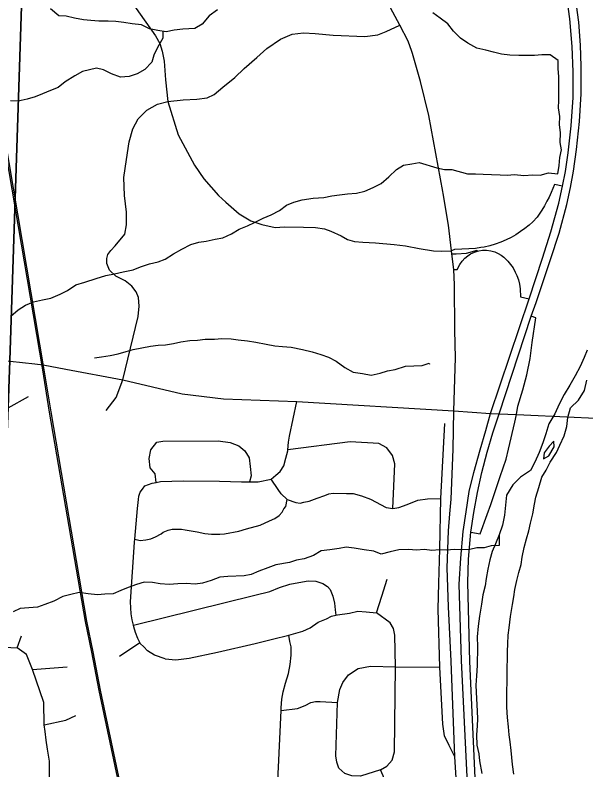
# Model space of a CAD drawing. Extents: x 114604 to 551442, y 316898 to 567001.
# Drawn here: x 193439 to 197527, y 417074 to 422483 of the extents above; entities that cross this region are included whole.
import ezdxf

# ---------------------------------------------------------------- set-up
doc = ezdxf.new("R2010")
doc.units = 0
for name, color, linetype in [('_CIVIL_CONSTRUCTION', 7, 'Continuous'), ('DV_X_County_Line', 7, 'Continuous'), ('GE_P_Alignment_1000_Bearings', 7, 'Continuous'), ('GE_P_Alignment_100_Cardinal_Points', 7, 'Continuous'), ('GE_P_Alignment_500_Bearings', 7, 'Continuous'), ('GE_P_Alignment_500_Cardinal_Points', 7, 'Continuous'), ('GE_P_Alignment_500_Distances', 7, 'Continuous'), ('PM_P_Cells', 7, 'Continuous')]:
    doc.layers.add(name, color=color, linetype=linetype)

msp = doc.modelspace()

# ---------------------------------------------------------------- linework, layer by layer
at = {"layer": '_CIVIL_CONSTRUCTION'}
for points in [[(196677.2, 417023.3), (196635.3, 417857.1), (196619.8, 418403.6), (196631.1, 418589.9), (196648.3, 418782.5), (196669.3, 418922.8), (196691.4, 419067.7), (196724, 419204.6), (196769.4, 419368), (196810.1, 419505), (196844.9, 419628.3), (197120.4, 420450.2), (197215.6, 420741.6), (197276.8, 420929.6), (197333.2, 421136.2), (197359, 421258), (197381.3, 421362.3), (197400, 421495.7), (197421.8, 421690.4), (197435.4, 421893.2), (197436.4, 422076.1), (197428.1, 422256.8), (197411.6, 422455.8), (197384.8, 422650.2)], [(196732.8, 417017.6), (196695.6, 417851.1), (196682.2, 418417.4), (196686.8, 418584.2), (196704, 418776.8), (196723.8, 418918), (196751.7, 419061.8), (196781.9, 419204.5), (196819.1, 419351.8), (196859.8, 419488.8), (196905.2, 419624.3), (197134.9, 420326), (197170.4, 420423.3), (197273.5, 420731), (197334.7, 420919), (197391.1, 421125.6), (197416.9, 421247.4), (197439.2, 421363.3), (197460.1, 421519.8), (197481.8, 421719.2), (197493.1, 421918.5), (197494, 422117.7), (197488.3, 422268.2), (197475.5, 422431.4), (197459.2, 422554.6)]]:
    msp.add_lwpolyline(points, dxfattribs=at)
at = {"layer": 'DV_X_County_Line'}
for points in [[(197537, 420082.8), (197514.3, 420029), (197485.5, 419965.2), (197450.6, 419897.5), (197411.7, 419831.8), (197370.8, 419764.1), (197335.8, 419694.4), (197304.9, 419624.6), (197262, 419553), (197239, 419483.1), (197218.2, 419417.2), (197191.3, 419349.4), (197160.4, 419279.6), (197129.6, 419219.9), (197058.9, 419172.6), (197004.2, 419117.2), (196959.1, 419041.6), (196950.2, 418971.5), (196943.3, 418899.4), (196930.4, 418827.4), (196905.4, 418757.6)], [(196985.1, 417273.8), (196977.1, 417325.5), (196973.8, 417381.7), (196964.7, 417450), (196961.6, 417524.2), (196960.4, 417588.3), (196964.7, 417923), (196967.4, 417977.1), (196970.2, 418039.2), (196976.9, 418091.2), (196986, 418173.3), (197001.1, 418259.3), (197009.8, 418313.3), (197018.5, 418365.3), (197031.3, 418431.3), (197046.1, 418487.2), (197062.8, 418545.2), (197071.5, 418597.2), (197084.4, 418667.2), (197101.2, 418729.1), (197118, 418787), (197130.7, 418841), (197147.6, 418908.9), (197158.5, 418977), (197169.1, 419028.9), (197190, 419096.8), (197211, 419170.8), (197241.7, 419222.5), (197270.4, 419278.3), (197315.4, 419347.9), (197340, 419399.7), (197370.9, 419467.5), (197389.8, 419535.4), (197398.7, 419599.4), (197417.6, 419667.3), (197474.3, 419722.8), (197517.3, 419792.4), (197534.2, 419866.4)], [(197222.7, 419302.9), (197261, 419324.5), (197299.9, 419388.1), (197298.4, 419430.3)], [(197298.4, 419430.3), (197263.9, 419394.6), (197227.3, 419347), (197222.7, 419302.9)], [(196905.4, 418757.6), (196880.6, 418693.7), (196855.9, 418639.9), (196839.1, 418580), (196824.2, 418512), (196813.4, 418446), (196804.7, 418392), (196789.8, 418328), (196779, 418262), (196763.8, 418176), (196754.9, 418104), (196747.9, 418027.9), (196751, 417955.7), (196749.3, 417821.4), (196742.3, 417747.3), (196739.5, 417681.2), (196740.8, 417631.1), (196747.1, 417494.7), (196750.4, 417440.6), (196747.7, 417388.5), (196742.9, 417324.4), (196745.9, 417250.2), (196759.1, 417187.9), (196764.5, 417137.7), (196781.3, 417047.3)], [(197011.4, 417042.5), (197000.3, 417112.8), (196997, 417162.9), (196991.6, 417213.1), (196985.1, 417273.8)]]:
    msp.add_lwpolyline(points, dxfattribs=at)
at = {"layer": 'GE_P_Alignment_1000_Bearings'}
for points in [[(194365.8, 416106.4), (194040.3, 417642.3), (193988.2, 417917.2), (193943.6, 418137.9), (193686.3, 419637.6), (193638.2, 419940), (193132.2, 422913.2), (192988.9, 423782), (192925, 424119.1), (192872.6, 424385.3), (192811.2, 424734.3), (192656.6, 425634.3), (192601.8, 425962.5), (192571.4, 426144.1), (192380.2, 427272.7), (192268.7, 427932.4), (192241, 428095.8), (192182.9, 428437.6), (192135.6, 428714), (192112.7, 428837.5), (192075.5, 429068.2), (191479.1, 432593.1)], [(194375.7, 416108.4), (194050.2, 417644.3), (193998.1, 417919.1), (193953.5, 418139.8), (193696.2, 419639.3), (193648.1, 419941.6), (193142.1, 422914.8), (192998.8, 423783.8), (192920, 424248.8), (192892.4, 424389), (192831, 424737.7), (192676.4, 425637.6), (192621.6, 425965.8), (192591.2, 426147.4), (192400, 427276.1), (192288.5, 427935.7), (192260.8, 428099.2), (192202.7, 428440.9), (192155.4, 428717.5), (192132.6, 428840.9), (192095.3, 429071.5), (191499, 432596.5)]]:
    msp.add_lwpolyline(points, dxfattribs=at)
at = {"layer": 'GE_P_Alignment_100_Cardinal_Points'}
for p, q in [((196064.8, 418319.7), (196103, 418439.3)), ((196026.6, 418200.1), (196064.8, 418319.7)), ((193454.7, 417949.5), (193485.2, 418034.6)), ((194186.6, 417889.7), (194331.4, 417986.1)), ((193563.6, 417794.1), (193812.7, 417812.4)), ((196163.2, 417813), (196480.7, 417809.3))]:
    msp.add_line(p, q, dxfattribs=at)
for points in [[(194225.5, 422647.6), (194445.3, 422334.7), (194474.6, 422279.3), (194492.9, 422223.7), (194506.7, 422152.5), (194516.6, 422018.9), (194533.3, 421863), (194606.3, 421625.1), (194723.7, 421407.6), (194791.2, 421310), (194894.8, 421189), (194948.4, 421141.8), (195043.8, 421058.8), (195127.5, 421009.4), (195205.6, 420983), (195301.6, 420961.7), (195369, 420964.4), (195503.2, 420963.3), (195590.7, 420959.9), (195655.8, 420950.2), (195700.7, 420934.2), (195774.1, 420900.2), (195819, 420874.1), (195870, 420860.2), (195929, 420856.6), (196020.5, 420851.1), (196153.2, 420838), (196236.1, 420829.5), (196333.8, 420811.1), (196436, 420793.6), (196495.2, 420790.4), (196565.4, 420794.5)], [(194210, 419869.2), (194319.6, 420323.7), (194326.9, 420395.8), (194322.6, 420458.1), (194304.7, 420500.8), (194275.3, 420539.6), (194226.3, 420578.2), (194159.9, 420612.7), (194114.8, 420655.3), (194095, 420703.8), (194094.7, 420738.8), (194102.3, 420768.1), (194123.5, 420795.5), (194154.4, 420828.8), (194223.9, 420913.8), (194236.8, 420980.7), (194236.1, 421069.9), (194221.9, 421190.1), (194216.5, 421319.3), (194237.8, 421448.6), (194254.8, 421573.5), (194280.8, 421667.3), (194320.4, 421738.9), (194382.3, 421801.8), (194457.7, 421844.6), (194533.3, 421863), (194642.4, 421875), (194740.3, 421880.1), (194813.8, 421889.5), (194864.8, 421914.4), (194926.8, 421966.1), (195013.2, 422035.8), (195079.5, 422100.9), (195170.3, 422179.6), (195241.1, 422244.7), (195340.8, 422310), (195423, 422346.3), (195503.4, 422355.2), (195589.1, 422352.2), (195716.7, 422338.5), (195942.8, 422329.2), (196035.7, 422342.6), (196097.5, 422364.9), (196195.5, 422411.2)], [(187731.4, 420136.1), (188245.1, 419872.8), (188563.6, 419710.5), (188741.5, 419560.2), (188780.6, 419550.6), (188853.5, 419540.9), (189249, 419524.5), (189527, 419513), (189849.9, 419547.4), (190255.9, 419543.5), (190644.8, 419522.4), (191289.6, 419503.1), (192115.1, 419478.4), (192568.8, 419468), (192746.3, 419452.3), (192865.7, 419442.9), (192978.3, 419440.3), (193056.4, 419485.2), (193349.3, 419648.2), (193389.4, 419669.1), (193535.7, 419750.2)], [(194090.2, 419648.8), (194161.9, 419741.4), (194210, 419869.2)], [(195388, 419010.5), (195345.3, 419051.7), (195322.8, 419083.3), (195273.5, 419156.5), (195307, 419185.2), (195336.4, 419211.8), (195363.6, 419252.4), (195378.6, 419308.8), (195391.6, 419361.1), (195392.2, 419368), (195396.5, 419421.4), (195403.7, 419465.5), (195457, 419714.6)], [(196588, 417167.4), (196547.5, 417248.5), (196514.7, 417316.8), (196502.7, 417402.3), (196480.7, 417809.3), (196468.2, 418225.9), (196474.5, 418412.3), (196480.3, 418655.9), (196489.1, 419017.4), (196515.7, 419556)], [(194448.9, 419133.6), (194442.3, 419195.2), (194405.2, 419237.8), (194398.6, 419305.2), (194410.4, 419366.6), (194452.9, 419422.1)], [(194452.9, 419422.1), (194495.8, 419428.5), (194894.1, 419431.3), (194979.9, 419419.7), (195041.4, 419395.6), (195084.5, 419359.2), (195115.5, 419310.4), (195122.1, 419249.1), (195128.7, 419181.7), (195116.7, 419138.8)], [(196143.4, 418946.5), (196158.2, 419268.1), (196142.5, 419327), (196102.2, 419381.8), (196043, 419411.8), (195839.4, 419423.7), (195392.2, 419368)], [(194368, 419109.2), (194421.1, 419128.4), (194448.9, 419133.6), (194480.7, 419139.6), (194643.2, 419146.2), (194903.5, 419142.7), (195060.8, 419138.4), (195116.7, 419138.8), (195180, 419139.2), (195273.5, 419156.5)], [(194514.4, 417869.9), (194438, 417896.5), (194387.6, 417927.6), (194361.1, 417955.1), (194334.7, 417978.7), (194331.4, 417986.1), (194318.1, 418016.4), (194301.3, 418058.1), (194288.6, 418098), (194285.9, 418110.2), (194277.7, 418147.9), (194268.9, 418191.8), (194265.4, 418277.9), (194293.5, 418705.1), (194295.5, 418727.1), (194315, 418947.9), (194321.9, 419012.2), (194325.5, 419034.3), (194334.9, 419064.5), (194350.5, 419084.8), (194368, 419109.2)], [(195388, 419010.5), (195450.3, 418989.6), (195480.3, 418986.2), (195506.1, 418992.7), (195543.9, 418999.4), (195601.4, 419020.5), (195657, 419039.6), (195686.7, 419052.2), (195716.6, 419056.8), (195813.5, 419054.4), (195861, 419054.8), (195920.1, 419038.1), (195983.1, 419013.8), (196095.8, 418953.7), (196143.4, 418946.5), (196187.1, 418954.4), (196245.9, 418975.7), (196323.7, 419006.7), (196392.1, 419016.7), (196489.1, 419017.4)], [(194295.5, 418727.1), (194335.2, 418717.9), (194375.1, 418722.7), (194410.9, 418729.4), (194444.5, 418744), (194484.1, 418764.9), (194499.8, 418777.1), (194535.5, 418791.9), (194563.3, 418798.4), (194587.3, 418798.9), (194631.2, 418797.7), (194657.2, 418794.2), (194743.4, 418779.8), (194797.5, 418766.8), (194845.5, 418763.7), (194905.4, 418762.8), (194939.3, 418765.5), (195040.8, 418783.5), (195096.4, 418800.5), (195193.7, 418828.4), (195261, 418857.8), (195298.6, 418874.5), (195330.2, 418897.2), (195351.7, 418919.6), (195363.3, 418943.9), (195378.9, 418962.2), (195388, 419010.5)], [(194285.9, 418110.2), (195154.9, 418326.9), (195264.2, 418353), (195333.6, 418380.3), (195407, 418405.8), (195470.7, 418417), (195538.3, 418428.3), (195592.3, 418425.4), (195642.5, 418410.3), (195676.8, 418388.9), (195695.2, 418367.2), (195714, 418319.5), (195727, 418267.6), (195731.8, 418219.7), (195736.6, 418181.5)], [(194514.4, 417869.9), (194590.4, 417863.3), (194686, 417875.2), (194888.9, 417917.1), (195159.2, 417980.3), (195282.5, 418010.8), (195400.1, 418039.5), (195433.5, 418047.7), (195499, 418069), (195552.5, 418092), (195609.6, 418133.2), (195669.1, 418156.3), (195704.7, 418175), (195736.6, 418181.5), (195748.5, 418183.9), (195834.1, 418197.6), (195892.7, 418210.3), (195953, 418206.2), (196026.6, 418200.1)], [(196057, 417074), (196101.5, 417101.1), (196139.1, 417143.8), (196156.5, 417201.9), (196163.2, 417813), (196159.4, 418038.2), (196150.1, 418087.2), (196125.3, 418127.2), (196026.6, 418200.1)], [(195300.2, 416584), (195325.2, 417092), (195344.4, 417499.3), (195345.4, 417519.1), (195350.2, 417579.3), (195359.2, 417633.6), (195376.1, 417694), (195396.7, 417764.5), (195409.6, 417828.9), (195416.3, 417895.1), (195417.2, 417955.2), (195406.5, 417993.1), (195400.1, 418039.5)], [(192389.4, 417858.6), (192687.9, 417850.6), (192894.4, 417836.7), (192938.7, 417838.8), (192982.9, 417849.3), (193023.8, 417863.2), (193064.6, 417878.9), (193095.1, 417897.9), (193152.9, 417934.1), (193210.9, 417953.2), (193264.8, 417954.9), (193318.7, 417953.7), (193408.9, 417950.6), (193454.7, 417949.5)], [(193687.7, 416139.6), (193679.1, 416700.2), (193679.2, 416704.1), (193685.4, 417020.7), (193685.4, 417026.8), (193685.3, 417136.9), (193669.7, 417222.8), (193660.6, 417286.7), (193653.5, 417348.6), (193646.2, 417395.8), (193643.5, 417557.6), (193563.6, 417794.1), (193521.1, 417900.2), (193454.7, 417949.5)], [(196057, 417074), (195912.4, 417028.4), (195850, 417030.1), (195800.8, 417047.6), (195758.1, 417085.3), (195742.2, 417129.7), (195735.2, 417174.3), (195748, 417555.8), (195765.2, 417649.6), (195784.9, 417701), (195826.9, 417754.8), (195895.7, 417799.9)], [(195895.7, 417799.9), (195984.8, 417816.2), (196163.2, 417813)], [(195344.4, 417499.3), (195460.6, 417513.6), (195516.2, 417536.2), (195556.2, 417556.6), (195589.6, 417563.5), (195623.1, 417563.8), (195748, 417555.8)], [(193646.2, 417395.8), (193801.7, 417429.6), (193873, 417463)], [(196098.3, 416890.5), (196087, 416966.4), (196086.4, 416998.5), (196075.8, 417030.3), (196057, 417074)]]:
    msp.add_lwpolyline(points, dxfattribs=at)
at = {"layer": 'GE_P_Alignment_500_Bearings'}
msp.add_line((197030.8, 419620.6), (197441.9, 419602.3), dxfattribs=at)
for points in [[(196279.2, 422222.6), (196252.9, 422296.8), (196195.5, 422411.2), (195796.5, 423154)], [(196505.7, 421204.2), (196503.2, 421219.3), (196402, 421763), (196342.5, 422005.9), (196284.5, 422207.8), (196279.2, 422222.6)], [(196581.6, 419645.9), (196592.7, 420026.4), (196589.2, 420224.4), (196585.3, 420549.5), (196580.9, 420658.8), (196567.3, 420772.7), (196565.4, 420794.5), (196542.6, 420977.3), (196505.7, 421204.2)], [(187249.8, 420387.4), (187297.3, 420365.5), (187464.2, 420309.9), (187593.7, 420269.7), (187679.6, 420244.9), (187798.4, 420218.7), (187931.7, 420197.8), (188161.8, 420174.5), (188615.2, 420153.6), (189865.4, 420115.6), (191104.6, 420069.8), (192141.8, 420034.5), (192713.2, 420041.7), (193403.2, 420003.7), (193581, 419982.9)], [(193581, 419982.9), (193640.3, 419976), (193801.4, 419944.9), (194210, 419869.2), (194636, 419767.5), (194930.7, 419732.3), (195457, 419714.6), (196581.6, 419645.9)], [(196552.5, 418908.8), (196561.4, 419014.1), (196577.1, 419371.2), (196581.6, 419645.9)], [(196581.6, 419645.9), (196844.9, 419628.3), (196905.2, 419624.3), (197030.8, 419620.6)], [(197441.9, 419602.3), (197544.6, 419597.7), (198230.9, 419576)], [(196701.5, 416312.8), (196634.1, 416587.1), (196620, 416695.5), (196609.6, 416828.6), (196588, 417167.4), (196562.2, 417853.6), (196542.9, 418242.3), (196532.7, 418521.2), (196542.2, 418787.6), (196552.5, 418908.8)]]:
    msp.add_lwpolyline(points, dxfattribs=at)
at = {"layer": 'GE_P_Alignment_500_Cardinal_Points'}
for points in [[(197359, 421258), (197301.1, 421268.6), (197277.6, 421211), (197263, 421178.6), (197248.2, 421148.6), (197230.2, 421114.9), (197212.2, 421084.1), (197177.6, 421034.3), (197145.9, 421001.7), (197120.3, 420978.3), (197089.9, 420953.4), (197059.6, 420931.1), (197025.8, 420909), (196990.8, 420889), (196955.9, 420871.6), (196917.8, 420855.2), (196878.2, 420840.9), (196840, 420829.6), (196799.5, 420820.1), (196775.3, 420817.3), (196735.6, 420811.4), (196688.2, 420807.8), (196638.7, 420804.3), (196586.7, 420802.8), (196565.4, 420794.5)], [(196567.3, 420772.7), (196597.4, 420772.9), (196673, 420777.1), (196747.9, 420797.1), (196750, 420790.3)], [(196580.9, 420658.8), (196605.6, 420660.3), (196623.6, 420696.3), (196639.9, 420719.6), (196659.3, 420740.5), (196680.3, 420757.9), (196701, 420771.1), (196729.3, 420784.2), (196750, 420790.3), (196759.3, 420793.1), (196787.2, 420797.2), (196814.2, 420797.5), (196846.5, 420793.4), (196875.1, 420785.4), (196898.5, 420775.3), (196919, 420763.5), (196939.1, 420748.5), (196954, 420734.8), (196967.5, 420719.6), (196986.3, 420696.6), (197004.9, 420670.6), (197021.5, 420641.5), (197033, 420616.3), (197043.9, 420584.8), (197051.1, 420555), (197056, 420520.6), (197058.1, 420463), (197120.4, 420450.2)], [(197030.8, 419620.6), (197039.1, 419679.7), (197076.2, 419796.5), (197103.8, 419905.7), (197127.2, 420021.8), (197142.5, 420135.9), (197169.4, 420314.5), (197134.9, 420326)], [(196819.7, 418904.6), (196845.2, 418976.3), (196914.1, 419176.5), (196957, 419300.5), (196971.7, 419371), (197017.9, 419565.4), (197030.8, 419620.6)], [(196704, 418776.8), (196770.6, 418766.4), (196819.7, 418904.6)]]:
    msp.add_lwpolyline(points, dxfattribs=at)
at = {"layer": 'GE_P_Alignment_500_Distances'}
for points in [[(193877.3, 433356.7), (193781.3, 430659.1), (193755.5, 429936.5), (193741.9, 429552.5), (193728.3, 429170.6), (193694.3, 428216.4), (193679.1, 427787.9), (193677.3, 427739), (193668.2, 427502.7), (193598.4, 425682.6), (193592.2, 425625.2), (193584.7, 425537.7), (193524.6, 423783), (193402, 420006.5), (193388.2, 419671.9), (193317.5, 417956.5), (193304.4, 417637.5), (193302.1, 417582.7), (193283.3, 417126.1), (193271, 416827.3)], [(193271, 416827.3), (193283.3, 417126.1), (193302.1, 417582.7), (193304.4, 417637.5), (193317.5, 417956.5), (193388.2, 419671.9), (193402, 420006.5), (193524.6, 423783), (193803.1, 423765), (194797.6, 423715.7), (195502.6, 423702.1), (196401.5, 423643.2), (197121.9, 423608.8), (197210.8, 423604.5), (197394.4, 423595.8), (200569.3, 423482.2)]]:
    msp.add_lwpolyline(points, dxfattribs=at)
at = {"layer": 'PM_P_Cells'}
for points in [[(194888.1, 422520.3), (194827.8, 422476.6), (194777.4, 422418.8), (194727.1, 422387.1), (194641.1, 422381.7), (194577, 422374.2), (194520.9, 422362.6), (194460.9, 422373.1), (194400.9, 422385.6), (194345.1, 422412.1), (194277.1, 422420.6), (194217.1, 422429.1), (194159.1, 422437.6), (194105.1, 422440), (194039, 422438.5), (193981, 422445), (193929, 422449.4), (193863.1, 422461.9), (193805.1, 422474.4), (193753.1, 422476.8), (193691.4, 422527.5)], [(197344, 421638.7), (197338.4, 421698.9), (197340.7, 421755.1), (197331.1, 421817.4), (197333.5, 421871.5), (197333.8, 421927.7), (197332.2, 421985.9), (197332.5, 422040.1), (197328.9, 422100.3), (197327.3, 422156.5), (197271.5, 422197.1), (197211.5, 422197.5), (197159.4, 422193.9), (197103.4, 422192.3), (197047.4, 422192.8), (196981.3, 422195.3), (196923.3, 422203.8), (196865.4, 422216.2), (196811.5, 422232.7), (196745.5, 422245.2), (196681.7, 422281.9), (196629.9, 422318.4), (196578.2, 422366.9), (196538.5, 422421.4), (196482.7, 422462), (196430.9, 422498.5)], [(194497.6, 422366.7), (194496.5, 422316.6), (194458.1, 422250.7), (194431.7, 422196.7), (194417.4, 422144.7), (194369, 422092.9), (194312.8, 422061.2), (194254.7, 422043.6), (194192.6, 422038), (194128.7, 422062.6), (194072.8, 422091.1), (194020.9, 422103.6), (193970.8, 422089.9), (193920.7, 422078.2), (193866.4, 422048.6), (193798.1, 422004.9), (193747.8, 421963.2), (193691.6, 421941.5), (193635.5, 421917.9), (193581.3, 421896.2), (193525.2, 421880.6), (193461, 421867.1), (193405, 421869.5)], [(193407.2, 420324.5), (193459.5, 420370.2), (193513.8, 420403.9), (193569.9, 420427.6), (193634.1, 420443.1), (193694.2, 420454.7), (193760.4, 420482.3), (193814.6, 420509.9), (193874.9, 420549.6), (193937.1, 420569.2), (194019.3, 420594.6), (194089.4, 420616.2), (194149.6, 420629.8), (194211.7, 420643.3), (194283.8, 420656.8), (194338, 420678.5), (194402.2, 420700.1), (194464.3, 420713.6), (194514.5, 420733.3), (194572.7, 420771), (194633, 420804.6), (194697.2, 420838.3), (194755.4, 420855.9), (194807.5, 420863.5), (194871.6, 420877), (194925.7, 420886.7), (194987.9, 420914.3), (195044.2, 420948), (195102.4, 420973.6), (195154.5, 420997.3), (195214.8, 421026.9), (195273, 421050.5), (195333.2, 421082.2), (195383.5, 421121.9), (195435.6, 421141.6), (195493.8, 421159.2), (195573.9, 421170.6), (195650, 421176.1), (195708.1, 421187.7), (195762.2, 421195.3), (195820.3, 421200.9), (195884.3, 421206.4), (195944.5, 421222), (196002.7, 421247.6), (196060.9, 421275.3), (196115.2, 421325), (196169.6, 421376.8), (196221.8, 421406.5), (196279.9, 421416), (196334, 421425.7), (196459.8, 421388.6), (196513.8, 421376.1), (196565.8, 421375.7), (196679.7, 421344.8), (196735.7, 421346.4), (196791.8, 421343.9), (196851.8, 421339.4), (196911.8, 421337), (196963.8, 421334.6), (197015.9, 421340.2), (197081.9, 421333.7), (197145.9, 421337.2), (197200, 421336.8), (197258.1, 421352.4), (197326.1, 421345.9), (197334.5, 421404), (197340.9, 421462.1), (197351.2, 421516.2), (197343.6, 421570.5), (197344, 421638.7)], [(194007.7, 420026.9), (194057.7, 420034.5), (194119.8, 420044.1), (194175.9, 420055.7), (194234.1, 420071.3), (194284.2, 420087), (194408.4, 420110.1), (194464.5, 420117.7), (194516.6, 420119.3), (194572.7, 420128.9), (194626.8, 420142.5), (194690.9, 420150.1), (194744.9, 420153.7), (194799, 420161.3), (194867, 420160.7), (194919.1, 420166.4), (194985.1, 420161.9), (195037.1, 420155.4), (195103.1, 420148.9), (195163.1, 420138.4), (195237, 420123.8), (195299, 420113.3), (195353, 420106.9), (195415, 420102.4), (195497, 420085.7), (195566.9, 420069.1), (195628.8, 420050.6), (195682.7, 420032.1), (195738.6, 420003.6), (195800.3, 419957), (195860.2, 419924.4), (195926.1, 419913.9), (195990.1, 419901.3), (196054.2, 419916.9), (196106.4, 419934.6), (196160.5, 419944.2), (196234.7, 419967.7), (196354.8, 419970.8), (196404.9, 419988.4), (196406.8, 419980.4)], [(196905.4, 418757.6), (196904.9, 418682.4), (196848.9, 418678.9), (196798.8, 418665.2), (196744.7, 418665.6), (196694.6, 418654), (196642.6, 418650.3), (196584.5, 418652.8), (196530.5, 418649.2), (196478.5, 418649.6), (196422.4, 418646), (196370.4, 418652.4), (196312.4, 418648.9), (196258.4, 418653.3), (196188.3, 418651.8), (196126.2, 418636.2), (196060, 418620.7), (196008.1, 418641.1), (195938.1, 418651.7), (195866.2, 418662.3), (195810.2, 418670.8), (195760.1, 418661.1), (195694, 418651.6), (195631.9, 418644), (195575.7, 418610.4), (195509.5, 418586.8), (195455.4, 418577.2), (195403.2, 418559.5), (195307.1, 418544.2), (195248.9, 418520.6), (195184.7, 418499), (195130.5, 418473.3), (195078.4, 418463.7), (194962.3, 418460.6), (194906.3, 418455), (194844.1, 418431.4), (194781.9, 418411.8), (194727.8, 418404.2), (194663.8, 418408.7), (194603.8, 418407.1), (194541.7, 418401.6), (194477.7, 418408.1), (194421.7, 418416.6), (194363.7, 418419), (194307.6, 418401.4), (194249.4, 418381.8), (194195.2, 418358.1), (194141, 418336.5), (194081, 418332.9), (194028.9, 418329.3), (193962.9, 418335.8), (193896.9, 418344.4), (193838.8, 418330.8), (193780.7, 418315.2), (193716.5, 418283.6), (193652.2, 418258), (193598.1, 418240.3), (193538, 418234.8), (193476, 418231.3), (193423.8, 418205.6)]]:
    msp.add_lwpolyline(points, dxfattribs=at)

doc.saveas('drawing.dxf')
